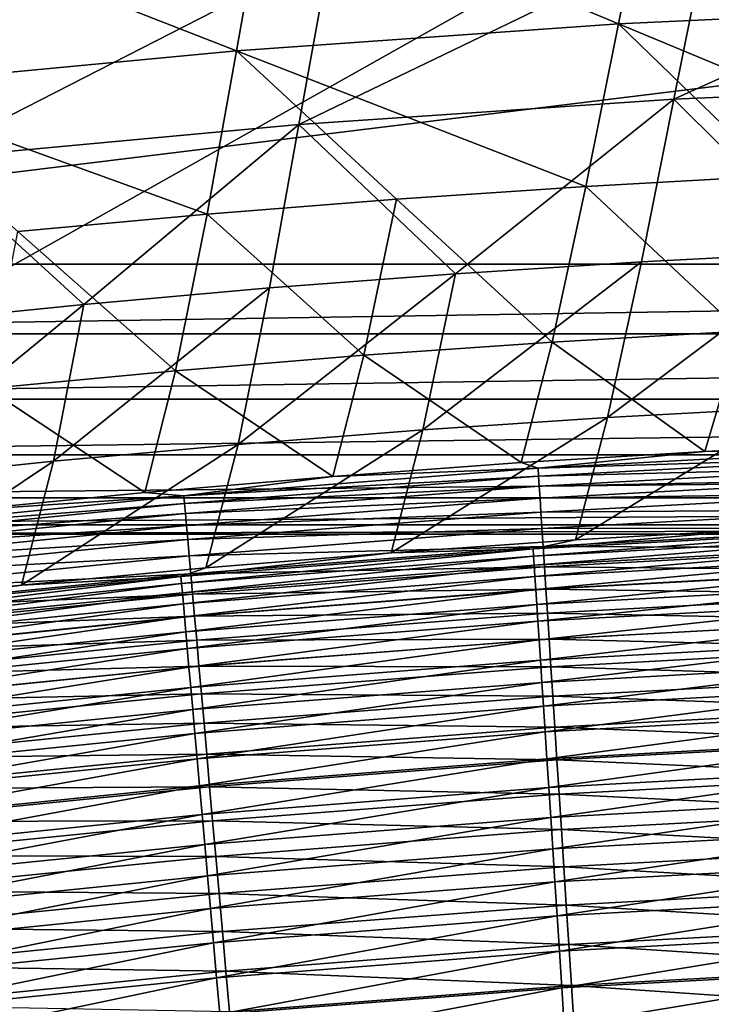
# Model space of a CAD drawing. Header units: metres. Extents: x 0 to 1400, y -1400 to 0.
# Tile 302 of 366: x 812 to 838, y -136 to -99. Entities that reach past the tile are written whole.
import ezdxf

# ---------------------------------------------------------------- set-up
doc = ezdxf.new("R2010")
doc.units = ezdxf.units.M

msp = doc.modelspace()

# ---------------------------------------------------------------- linework, layer by layer
at = {"layer": 'None'}
for points in [[(821.422302, -93.965294, -256.16391), (835.707336, -92.995537, -256.151703), (834.427734, -99.387321, -312.117767)], [(835.707336, -92.995537, -256.151703), (848.597961, -98.737732, -312.105896), (834.427734, -99.387321, -312.117767)], [(821.422302, -93.965294, -256.16391), (820.271362, -100.387978, -312.129456), (807.162109, -95.279083, -256.175842)], [(821.422302, -93.965294, -256.16391), (834.427734, -99.387321, -312.117767), (820.271362, -100.387978, -312.129456)], [(820.271362, -100.387978, -312.129456), (806.139832, -101.731453, -312.1409), (807.162109, -95.279083, -256.175842)], [(837.770447, -95.802605, -255.783234), (836.487122, -102.188072, -311.76825), (851.814026, -95.242218, -255.770767)], [(836.487122, -102.188072, -311.76825), (850.403198, -101.595322, -311.756378), (851.814026, -95.242218, -255.770767)], [(823.745605, -96.708725, -255.795364), (822.589233, -103.125397, -311.779846), (837.770447, -95.802605, -255.783234)], [(822.589233, -103.125397, -311.779846), (836.487122, -102.188072, -311.76825), (837.770447, -95.802605, -255.783234)], [(809.747559, -97.9524, -255.807129), (808.717896, -104.399185, -311.791107), (823.745605, -96.708725, -255.795364)], [(808.717896, -104.399185, -311.791107), (822.589233, -103.125397, -311.779846), (823.745605, -96.708725, -255.795364)], [(834.427734, -99.387321, -312.117767), (848.597961, -98.737732, -312.105896), (847.285217, -104.731667, -368.077606)], [(834.427734, -99.387321, -312.117767), (833.227356, -105.412666, -368.087524), (820.271362, -100.387978, -312.129456)], [(840.25531, -105.027962, -368.082581), (833.227356, -105.412666, -368.087524), (834.427734, -99.387321, -312.117767)], [(847.285217, -104.731667, -368.077606), (840.25531, -105.027962, -368.082581), (834.427734, -99.387321, -312.117767)], [(819.183044, -106.443222, -368.09729), (806.139832, -101.731453, -312.1409), (820.271362, -100.387978, -312.129456)], [(826.202759, -105.884758, -368.092438), (819.183044, -106.443222, -368.09729), (820.271362, -100.387978, -312.129456)], [(820.271362, -100.387978, -312.129456), (833.227356, -105.412666, -368.087524), (826.202759, -105.884758, -368.092438)], [(819.183044, -106.443222, -368.09729), (812.169434, -107.087036, -368.102081), (806.139832, -101.731453, -312.1409)], [(842.185059, -107.85218, -367.756226), (850.403198, -101.595322, -311.756378), (836.487122, -102.188072, -311.76825)], [(828.387756, -108.649124, -367.766022), (836.487122, -102.188072, -311.76825), (822.589233, -103.125397, -311.779846)], [(835.28418, -108.207748, -367.761169), (836.487122, -102.188072, -311.76825), (828.387756, -108.649124, -367.766022)], [(835.28418, -108.207748, -367.761169), (842.185059, -107.85218, -367.756226), (836.487122, -102.188072, -311.76825)], [(822.589233, -103.125397, -311.779846), (808.717896, -104.399185, -311.791107), (814.612427, -109.785255, -367.775604)], [(821.496826, -109.175293, -367.770844), (822.589233, -103.125397, -311.779846), (814.612427, -109.785255, -367.775604)], [(821.496826, -109.175293, -367.770844), (828.387756, -108.649124, -367.766022), (822.589233, -103.125397, -311.779846)], [(808.717896, -104.399185, -311.791107), (807.735596, -110.477997, -367.780304), (814.612427, -109.785255, -367.775604)], [(833.227356, -105.412666, -368.087524), (840.25531, -105.027962, -368.082581), (838.956543, -110.776886, -424.037811)], [(826.202759, -105.884758, -368.092438), (833.227356, -105.412666, -368.087524), (831.97406, -111.178688, -424.041107)], [(831.97406, -111.178688, -424.041107), (833.227356, -105.412666, -368.087524), (838.956543, -110.776886, -424.037811)], [(819.183044, -106.443222, -368.09729), (826.202759, -105.884758, -368.092438), (824.994873, -111.667366, -424.044342)], [(824.994873, -111.667366, -424.044342), (826.202759, -105.884758, -368.092438), (831.97406, -111.178688, -424.041107)], [(812.169434, -107.087036, -368.102081), (819.183044, -106.443222, -368.09729), (818.020508, -112.241913, -424.047577)], [(818.020508, -112.241913, -424.047577), (819.183044, -106.443222, -368.09729), (824.994873, -111.667366, -424.044342)], [(811.052246, -112.901299, -424.05072), (812.169434, -107.087036, -368.102081), (818.020508, -112.241913, -424.047577)], [(835.28418, -108.207748, -367.761169), (834.030212, -113.969002, -423.746521), (842.185059, -107.85218, -367.756226)], [(834.030212, -113.969002, -423.746521), (840.88623, -113.596268, -423.743256), (842.185059, -107.85218, -367.756226)], [(828.387756, -108.649124, -367.766022), (827.178528, -114.427063, -423.749756), (835.28418, -108.207748, -367.761169)], [(827.178528, -114.427063, -423.749756), (834.030212, -113.969002, -423.746521), (835.28418, -108.207748, -367.761169)], [(821.496826, -109.175293, -367.770844), (820.332275, -114.969452, -423.752991), (828.387756, -108.649124, -367.766022)], [(820.332275, -114.969452, -423.752991), (827.178528, -114.427063, -423.749756), (828.387756, -108.649124, -367.766022)], [(814.612427, -109.785255, -367.775604), (813.492432, -115.595161, -423.756195), (821.496826, -109.175293, -367.770844)], [(813.492432, -115.595161, -423.756195), (820.332275, -114.969452, -423.752991), (821.496826, -109.175293, -367.770844)], [(807.735596, -110.477997, -367.780304), (806.660217, -116.303177, -423.759369), (814.612427, -109.785255, -367.775604)], [(806.660217, -116.303177, -423.759369), (813.492432, -115.595161, -423.756195), (814.612427, -109.785255, -367.775604)], [(831.97406, -111.178688, -424.041107), (838.956543, -110.776886, -424.037811), (837.627258, -115.231415, -469.176697)], [(837.627258, -115.231415, -469.176697), (838.956543, -110.776886, -424.037811), (844.507813, -114.901627, -469.175873)], [(824.994873, -111.667366, -424.044342), (831.97406, -111.178688, -424.041107), (830.822388, -115.642654, -469.177063)], [(830.822388, -115.642654, -469.177063), (831.97406, -111.178688, -424.041107), (837.627258, -115.231415, -469.176697)], [(818.020508, -112.241913, -424.047577), (824.994873, -111.667366, -424.044342), (823.840942, -116.151688, -469.176971)], [(823.840942, -116.151688, -469.176971), (824.994873, -111.667366, -424.044342), (830.822388, -115.642654, -469.177063)], [(811.052246, -112.901299, -424.05072), (818.020508, -112.241913, -424.047577), (816.874939, -116.746742, -469.176422)], [(816.874939, -116.746742, -469.176422), (818.020508, -112.241913, -424.047577), (823.840942, -116.151688, -469.176971)], [(809.93396, -117.425499, -469.175415), (811.052246, -112.901299, -424.05072), (816.874939, -116.746742, -469.176422)], [(834.030212, -113.969002, -423.746521), (832.840149, -118.503632, -468.884918), (840.88623, -113.596268, -423.743256)], [(832.840149, -118.503632, -468.884918), (839.522766, -118.121513, -468.884491), (840.88623, -113.596268, -423.743256)], [(827.178528, -114.427063, -423.749756), (826.007507, -118.978569, -468.884949), (834.030212, -113.969002, -423.746521)], [(826.007507, -118.978569, -468.884949), (832.840149, -118.503632, -468.884918), (834.030212, -113.969002, -423.746521)], [(820.332275, -114.969452, -423.752991), (819.13562, -119.541382, -468.884552), (827.178528, -114.427063, -423.749756)], [(819.13562, -119.541382, -468.884552), (826.007507, -118.978569, -468.884949), (827.178528, -114.427063, -423.749756)], [(813.492432, -115.595161, -423.756195), (812.310181, -120.184166, -468.883759), (820.332275, -114.969452, -423.752991)], [(812.310181, -120.184166, -468.883759), (819.13562, -119.541382, -468.884552), (820.332275, -114.969452, -423.752991)], [(831.452332, -115.852798, -470.894226), (837.627258, -115.231415, -469.176697), (844.60022, -115.146683, -470.892548)], [(831.452332, -115.852798, -470.894226), (844.60022, -115.146683, -470.892548), (844.612, -115.436302, -472.614105)], [(837.627258, -115.231415, -469.176697), (844.507813, -114.901627, -469.175873), (844.60022, -115.146683, -470.892548)], [(831.452332, -115.852798, -470.894226), (830.822388, -115.642654, -469.177063), (837.627258, -115.231415, -469.176697)], [(844.612, -115.436302, -472.614105), (831.471069, -116.14212, -472.615753), (831.452332, -115.852798, -470.894226)], [(844.627014, -115.805267, -474.323456), (831.471069, -116.14212, -472.615753), (844.612, -115.436302, -472.614105)], [(806.660217, -116.303177, -423.759369), (805.531433, -120.904564, -468.882568), (813.492432, -115.595161, -423.756195)], [(805.531433, -120.904564, -468.882568), (812.310181, -120.184166, -468.883759), (813.492432, -115.595161, -423.756195)], [(818.327576, -116.867218, -470.894379), (823.840942, -116.151688, -469.176971), (831.452332, -115.852798, -470.894226)], [(831.471069, -116.14212, -472.615753), (818.327576, -116.867218, -470.894379), (831.452332, -115.852798, -470.894226)], [(823.840942, -116.151688, -469.176971), (830.822388, -115.642654, -469.177063), (831.452332, -115.852798, -470.894226)], [(831.471069, -116.14212, -472.615753), (844.627014, -115.805267, -474.323456), (831.494934, -116.510674, -474.325073)], [(831.494934, -116.510674, -474.325073), (844.627014, -115.805267, -474.323456), (844.645142, -116.252487, -476.016357)], [(818.327576, -116.867218, -470.894379), (816.874939, -116.746742, -469.176422), (823.840942, -116.151688, -469.176971)], [(818.327576, -116.867218, -470.894379), (831.471069, -116.14212, -472.615753), (818.353149, -117.156021, -472.615936)], [(818.353149, -117.156021, -472.615936), (831.471069, -116.14212, -472.615753), (831.494934, -116.510674, -474.325073)], [(844.645142, -116.252487, -476.016357), (831.523865, -116.957367, -476.017883), (831.494934, -116.510674, -474.325073)], [(844.666443, -116.776886, -477.688507), (831.523865, -116.957367, -476.017883), (844.645142, -116.252487, -476.016357)], [(831.494934, -116.510674, -474.325073), (818.385681, -117.523895, -474.325256), (818.353149, -117.156021, -472.615936)], [(831.523865, -116.957367, -476.017883), (818.385681, -117.523895, -474.325256), (831.494934, -116.510674, -474.325073)], [(805.234924, -118.181816, -470.892975), (809.93396, -117.425499, -469.175415), (818.327576, -116.867218, -470.894379)], [(805.234924, -118.181816, -470.892975), (818.327576, -116.867218, -470.894379), (818.353149, -117.156021, -472.615936)], [(809.93396, -117.425499, -469.175415), (816.874939, -116.746742, -469.176422), (818.327576, -116.867218, -470.894379)], [(831.523865, -116.957367, -476.017883), (818.42511, -117.969772, -476.018097), (818.385681, -117.523895, -474.325256)], [(831.557739, -117.481133, -477.690002), (818.42511, -117.969772, -476.018097), (831.523865, -116.957367, -476.017883)], [(844.666443, -116.776886, -477.688507), (831.557739, -117.481133, -477.690002), (831.523865, -116.957367, -476.017883)], [(844.690857, -117.377365, -479.335693), (831.557739, -117.481133, -477.690002), (844.666443, -116.776886, -477.688507)], [(818.353149, -117.156021, -472.615936), (805.26709, -118.469894, -472.614594), (805.234924, -118.181816, -470.892975)], [(818.385681, -117.523895, -474.325256), (805.26709, -118.469894, -472.614594), (818.353149, -117.156021, -472.615936)], [(844.690857, -117.377365, -479.335693), (831.596558, -118.080864, -479.337128), (831.557739, -117.481133, -477.690002)], [(844.718262, -118.052849, -480.953674), (831.596558, -118.080864, -479.337128), (844.690857, -117.377365, -479.335693)], [(818.385681, -117.523895, -474.325256), (805.308105, -118.836853, -474.323975), (805.26709, -118.469894, -472.614594)], [(818.42511, -117.969772, -476.018097), (805.308105, -118.836853, -474.323975), (818.385681, -117.523895, -474.325256)], [(831.557739, -117.481133, -477.690002), (818.471313, -118.492561, -477.690216), (818.42511, -117.969772, -476.018097)], [(831.596558, -118.080864, -479.337128), (818.471313, -118.492561, -477.690216), (831.557739, -117.481133, -477.690002)], [(818.42511, -117.969772, -476.018097), (805.357788, -119.281631, -476.016907), (805.308105, -118.836853, -474.323975)], [(818.471313, -118.492561, -477.690216), (805.357788, -119.281631, -476.016907), (818.42511, -117.969772, -476.018097)], [(818.471313, -118.492561, -477.690216), (831.596558, -118.080864, -479.337128), (818.524231, -119.091179, -479.337341)], [(818.524231, -119.091179, -479.337341), (831.596558, -118.080864, -479.337128), (831.640198, -118.755493, -480.955048)], [(844.345459, -118.129211, -470.464417), (839.522766, -118.121513, -468.884491), (831.269165, -118.840469, -470.465942)], [(839.522766, -118.121513, -468.884491), (832.840149, -118.503632, -468.884918), (831.269165, -118.840469, -470.465942)], [(844.345459, -118.129211, -470.464417), (831.269165, -118.840469, -470.465942), (831.286621, -119.106911, -472.051605)], [(844.345459, -118.129211, -470.464417), (831.286621, -119.106911, -472.051605), (844.356506, -118.395935, -472.05011)], [(831.596558, -118.080864, -479.337128), (844.718262, -118.052849, -480.953674), (831.640198, -118.755493, -480.955048)], [(831.640198, -118.755493, -480.955048), (844.718262, -118.052849, -480.953674), (844.748657, -118.802246, -482.538177)], [(805.357788, -119.281631, -476.016907), (818.471313, -118.492561, -477.690216), (805.416077, -119.803131, -477.689087)], [(805.416077, -119.803131, -477.689087), (818.471313, -118.492561, -477.690216), (818.524231, -119.091179, -479.337341)], [(831.269165, -118.840469, -470.465942), (832.840149, -118.503632, -468.884918), (826.007507, -118.978569, -468.884949)], [(844.356506, -118.395935, -472.05011), (831.286621, -119.106911, -472.051605), (831.308777, -119.446335, -473.626007)], [(844.356506, -118.395935, -472.05011), (831.308777, -119.446335, -473.626007), (844.370544, -118.735748, -473.624573)], [(831.269165, -118.840469, -470.465942), (826.007507, -118.978569, -468.884949), (818.215576, -119.858162, -470.466034)], [(831.269165, -118.840469, -470.465942), (818.215576, -119.858162, -470.466034), (818.239258, -120.124123, -472.051727)], [(831.286621, -119.106911, -472.051605), (831.269165, -118.840469, -470.465942), (818.239258, -120.124123, -472.051727)], [(818.58374, -119.764549, -480.955261), (818.524231, -119.091179, -479.337341), (831.640198, -118.755493, -480.955048)], [(818.58374, -119.764549, -480.955261), (831.640198, -118.755493, -480.955048), (831.688599, -119.503937, -482.53949)], [(844.370544, -118.735748, -473.624573), (831.308777, -119.446335, -473.626007), (831.335693, -119.857735, -475.185242)], [(844.370544, -118.735748, -473.624573), (831.335693, -119.857735, -475.185242), (844.387573, -119.147636, -475.183838)], [(831.688599, -119.503937, -482.53949), (831.640198, -118.755493, -480.955048), (844.748657, -118.802246, -482.538177)], [(844.748657, -118.802246, -482.538177), (844.781982, -119.624283, -484.085205), (831.688599, -119.503937, -482.53949)], [(805.482727, -120.400291, -479.336304), (805.416077, -119.803131, -477.689087), (818.524231, -119.091179, -479.337341)], [(818.524231, -119.091179, -479.337341), (818.58374, -119.764549, -480.955261), (805.482727, -120.400291, -479.336304)], [(826.007507, -118.978569, -468.884949), (819.13562, -119.541382, -468.884552), (818.215576, -119.858162, -470.466034)], [(818.239258, -120.124123, -472.051727), (818.26947, -120.462921, -473.626129), (831.286621, -119.106911, -472.051605)], [(831.286621, -119.106911, -472.051605), (818.26947, -120.462921, -473.626129), (831.308777, -119.446335, -473.626007)], [(844.387573, -119.147636, -475.183838), (831.335693, -119.857735, -475.185242), (831.367249, -120.340118, -476.725372)], [(844.387573, -119.147636, -475.183838), (831.367249, -120.340118, -476.725372), (844.407471, -119.630615, -476.72403)], [(818.215576, -119.858162, -470.466034), (819.13562, -119.541382, -468.884552), (812.310181, -120.184166, -468.883759)], [(831.308777, -119.446335, -473.626007), (818.26947, -120.462921, -473.626129), (818.30603, -120.873558, -475.185394)], [(831.308777, -119.446335, -473.626007), (818.30603, -120.873558, -475.185394), (831.335693, -119.857735, -475.185242)], [(818.649719, -120.511589, -482.539703), (818.58374, -119.764549, -480.955261), (831.688599, -119.503937, -482.53949)], [(831.688599, -119.503937, -482.53949), (831.741699, -120.324905, -484.086456), (818.649719, -120.511589, -482.539703)], [(844.781982, -119.624283, -484.085205), (831.741699, -120.324905, -484.086456), (831.688599, -119.503937, -482.53949)], [(818.215576, -119.858162, -470.466034), (812.310181, -120.184166, -468.883759), (805.193604, -121.174225, -470.464691)], [(818.215576, -119.858162, -470.466034), (805.193604, -121.174225, -470.464691), (805.22345, -121.439514, -472.050446)], [(818.239258, -120.124123, -472.051727), (818.215576, -119.858162, -470.466034), (805.22345, -121.439514, -472.050446)], [(818.58374, -119.764549, -480.955261), (805.557739, -121.072021, -480.954315), (805.482727, -120.400291, -479.336304)], [(805.557739, -121.072021, -480.954315), (818.58374, -119.764549, -480.955261), (818.649719, -120.511589, -482.539703)], [(831.335693, -119.857735, -475.185242), (818.30603, -120.873558, -475.185394), (818.348938, -121.355042, -476.725525)], [(831.335693, -119.857735, -475.185242), (818.348938, -121.355042, -476.725525), (831.367249, -120.340118, -476.725372)], [(844.407471, -119.630615, -476.72403), (831.367249, -120.340118, -476.725372), (831.403381, -120.892471, -478.242523)], [(844.407471, -119.630615, -476.72403), (831.403381, -120.892471, -478.242523), (844.430359, -120.18367, -478.241211)], [(831.741699, -120.324905, -484.086456), (844.781982, -119.624283, -484.085205), (844.818176, -120.516853, -485.591736)], [(812.310181, -120.184166, -468.883759), (805.531433, -120.904564, -468.882568), (805.193604, -121.174225, -470.464691)], [(805.22345, -121.439514, -472.050446), (805.261414, -121.777466, -473.624939), (818.239258, -120.124123, -472.051727)], [(805.261414, -121.777466, -473.624939), (818.26947, -120.462921, -473.626129), (818.239258, -120.124123, -472.051727)], [(831.741699, -120.324905, -484.086456), (818.722107, -121.331009, -484.08667), (818.649719, -120.511589, -482.539703)], [(818.722107, -121.331009, -484.08667), (831.741699, -120.324905, -484.086456), (831.799316, -121.216316, -485.592896)], [(844.430359, -120.18367, -478.241211), (831.403381, -120.892471, -478.242523), (831.44397, -121.513817, -479.732758)], [(844.430359, -120.18367, -478.241211), (831.44397, -121.513817, -479.732758), (844.455994, -120.805809, -479.731506)], [(831.799316, -121.216316, -485.592896), (831.741699, -120.324905, -484.086456), (844.818176, -120.516853, -485.591736)], [(818.26947, -120.462921, -473.626129), (805.261414, -121.777466, -473.624939), (805.307434, -122.187088, -475.184265)], [(818.26947, -120.462921, -473.626129), (805.307434, -122.187088, -475.184265), (818.30603, -120.873558, -475.185394)], [(805.640991, -121.817238, -482.538818), (805.557739, -121.072021, -480.954315), (818.649719, -120.511589, -482.539703)], [(818.649719, -120.511589, -482.539703), (818.722107, -121.331009, -484.08667), (805.640991, -121.817238, -482.538818)], [(831.367249, -120.340118, -476.725372), (818.348938, -121.355042, -476.725525), (818.39801, -121.906364, -478.242706)], [(831.367249, -120.340118, -476.725372), (818.39801, -121.906364, -478.242706), (831.403381, -120.892471, -478.242523)], [(844.818176, -120.516853, -485.591736), (844.857178, -121.477684, -487.054932), (831.799316, -121.216316, -485.592896)], [(818.30603, -120.873558, -475.185394), (805.307434, -122.187088, -475.184265), (805.361389, -122.667374, -476.724487)], [(818.30603, -120.873558, -475.185394), (805.361389, -122.667374, -476.724487), (818.348938, -121.355042, -476.725525)], [(831.403381, -120.892471, -478.242523), (818.39801, -121.906364, -478.242706), (818.453247, -122.526535, -479.732941)], [(831.403381, -120.892471, -478.242523), (818.453247, -122.526535, -479.732941), (831.44397, -121.513817, -479.732758)], [(844.455994, -120.805809, -479.731506), (831.44397, -121.513817, -479.732758), (831.489075, -122.203148, -481.192169)], [(844.455994, -120.805809, -479.731506), (831.489075, -122.203148, -481.192169), (844.484497, -121.496025, -481.190979)], [(818.348938, -121.355042, -476.725525), (805.361389, -122.667374, -476.724487), (805.423218, -123.217339, -478.24173)], [(818.348938, -121.355042, -476.725525), (805.423218, -123.217339, -478.24173), (818.39801, -121.906364, -478.242706)], [(818.722107, -121.331009, -484.08667), (805.732239, -122.634674, -484.085876), (805.640991, -121.817238, -482.538818)], [(805.732239, -122.634674, -484.085876), (818.722107, -121.331009, -484.08667), (818.80072, -122.220741, -485.59314)], [(818.80072, -122.220741, -485.59314), (818.722107, -121.331009, -484.08667), (831.799316, -121.216316, -485.592896)], [(831.799316, -121.216316, -485.592896), (831.861328, -122.17588, -487.05603), (818.80072, -122.220741, -485.59314)], [(844.857178, -121.477684, -487.054932), (831.861328, -122.17588, -487.05603), (831.799316, -121.216316, -485.592896)], [(831.44397, -121.513817, -479.732758), (818.453247, -122.526535, -479.732941), (818.514526, -123.214561, -481.192352)], [(831.44397, -121.513817, -479.732758), (818.514526, -123.214561, -481.192352), (831.489075, -122.203148, -481.192169)], [(844.484497, -121.496025, -481.190979), (831.489075, -122.203148, -481.192169), (831.538452, -122.959274, -482.617035)], [(844.484497, -121.496025, -481.190979), (831.538452, -122.959274, -482.617035), (844.515747, -122.253151, -482.615906)], [(831.861328, -122.17588, -487.05603), (844.857178, -121.477684, -487.054932), (844.898804, -122.504478, -488.472015)], [(818.39801, -121.906364, -478.242706), (805.423218, -123.217339, -478.24173), (805.492676, -123.835991, -479.732025)], [(818.39801, -121.906364, -478.242706), (805.492676, -123.835991, -479.732025), (818.453247, -122.526535, -479.732941)], [(805.831299, -123.522247, -485.592407), (805.732239, -122.634674, -484.085876), (818.80072, -122.220741, -485.59314)], [(818.80072, -122.220741, -485.59314), (818.885315, -123.178497, -487.056274), (805.831299, -123.522247, -485.592407)], [(831.489075, -122.203148, -481.192169), (818.514526, -123.214561, -481.192352), (818.581726, -123.969254, -482.617249)], [(831.489075, -122.203148, -481.192169), (818.581726, -123.969254, -482.617249), (831.538452, -122.959274, -482.617035)], [(831.861328, -122.17588, -487.05603), (818.885315, -123.178497, -487.056274), (818.80072, -122.220741, -485.59314)], [(818.885315, -123.178497, -487.056274), (831.861328, -122.17588, -487.05603), (831.927673, -123.201309, -488.473053)], [(844.515747, -122.253151, -482.615906), (831.538452, -122.959274, -482.617035), (831.592102, -123.780289, -484.004608)], [(844.515747, -122.253151, -482.615906), (831.592102, -123.780289, -484.004608), (844.549683, -123.075249, -484.00354)], [(831.927673, -123.201309, -488.473053), (831.861328, -122.17588, -487.05603), (844.898804, -122.504478, -488.472015)], [(844.898804, -122.504478, -488.472015), (844.942993, -123.594948, -489.84021), (831.927673, -123.201309, -488.473053)], [(818.453247, -122.526535, -479.732941), (805.492676, -123.835991, -479.732025), (805.569763, -124.522331, -481.191528)], [(818.453247, -122.526535, -479.732941), (805.569763, -124.522331, -481.191528), (818.514526, -123.214561, -481.192352)], [(818.514526, -123.214561, -481.192352), (805.569763, -124.522331, -481.191528), (805.654297, -125.275185, -482.616486)], [(818.514526, -123.214561, -481.192352), (805.654297, -125.275185, -482.616486), (818.581726, -123.969254, -482.617249)], [(818.885315, -123.178497, -487.056274), (805.937988, -124.477684, -487.055603), (805.831299, -123.522247, -485.592407)], [(805.937988, -124.477684, -487.055603), (818.885315, -123.178497, -487.056274), (818.975708, -124.201988, -488.473297)], [(831.538452, -122.959274, -482.617035), (818.581726, -123.969254, -482.617249), (818.654663, -124.788712, -484.004791)], [(831.538452, -122.959274, -482.617035), (818.654663, -124.788712, -484.004791), (831.592102, -123.780289, -484.004608)], [(818.975708, -124.201988, -488.473297), (818.885315, -123.178497, -487.056274), (831.927673, -123.201309, -488.473053)], [(831.927673, -123.201309, -488.473053), (831.998047, -124.290321, -489.841187), (818.975708, -124.201988, -488.473297)], [(844.549683, -123.075249, -484.00354), (831.592102, -123.780289, -484.004608), (831.649841, -124.664078, -485.352264)], [(844.549683, -123.075249, -484.00354), (831.649841, -124.664078, -485.352264), (844.586182, -123.960213, -485.351257)], [(844.942993, -123.594948, -489.84021), (831.998047, -124.290321, -489.841187), (831.927673, -123.201309, -488.473053)], [(831.998047, -124.290321, -489.841187), (844.942993, -123.594948, -489.84021), (844.989746, -124.746788, -491.156708)], [(818.581726, -123.969254, -482.617249), (805.654297, -125.275185, -482.616486), (805.746155, -126.092644, -484.00412)], [(818.581726, -123.969254, -482.617249), (805.746155, -126.092644, -484.00412), (818.654663, -124.788712, -484.004791)], [(831.592102, -123.780289, -484.004608), (818.654663, -124.788712, -484.004791), (818.733154, -125.670815, -485.352478)], [(831.592102, -123.780289, -484.004608), (818.733154, -125.670815, -485.352478), (831.649841, -124.664078, -485.352264)], [(844.586182, -123.960213, -485.351257), (831.649841, -124.664078, -485.352264), (831.711548, -125.608528, -486.657471)], [(844.586182, -123.960213, -485.351257), (831.711548, -125.608528, -486.657471), (844.625183, -124.905937, -486.656525)], [(806.051941, -125.498695, -488.472687), (805.937988, -124.477684, -487.055603), (818.975708, -124.201988, -488.473297)], [(818.975708, -124.201988, -488.473297), (819.071716, -125.288933, -489.8414), (806.051941, -125.498695, -488.472687)], [(831.998047, -124.290321, -489.841187), (819.071716, -125.288933, -489.8414), (818.975708, -124.201988, -488.473297)], [(832.072388, -125.440628, -491.157593), (819.071716, -125.288933, -489.8414), (831.998047, -124.290321, -489.841187)], [(844.989746, -124.746788, -491.156708), (832.072388, -125.440628, -491.157593), (831.998047, -124.290321, -489.841187)], [(831.649841, -124.664078, -485.352264), (818.733154, -125.670815, -485.352478), (818.817078, -126.613472, -486.657684)], [(831.649841, -124.664078, -485.352264), (818.817078, -126.613472, -486.657684), (831.711548, -125.608528, -486.657471)], [(818.654663, -124.788712, -484.004791), (805.746155, -126.092644, -484.00412), (805.844971, -126.972603, -485.351868)], [(818.654663, -124.788712, -484.004791), (805.844971, -126.972603, -485.351868), (818.733154, -125.670815, -485.352478)], [(844.625183, -124.905937, -486.656525), (831.711548, -125.608528, -486.657471), (831.7771, -126.611549, -487.917603)], [(844.625183, -124.905937, -486.656525), (831.7771, -126.611549, -487.917603), (844.666626, -125.910316, -487.916718)], [(845.038818, -125.957726, -492.418701), (832.072388, -125.440628, -491.157593), (844.989746, -124.746788, -491.156708)], [(819.071716, -125.288933, -489.8414), (806.173035, -126.583023, -489.840881), (806.051941, -125.498695, -488.472687)], [(806.173035, -126.583023, -489.840881), (819.071716, -125.288933, -489.8414), (819.173157, -126.437057, -491.157837)], [(819.173157, -126.437057, -491.157837), (819.071716, -125.288933, -489.8414), (832.072388, -125.440628, -491.157593)], [(818.733154, -125.670815, -485.352478), (805.844971, -126.972603, -485.351868), (805.950562, -127.912964, -486.657104)], [(818.733154, -125.670815, -485.352478), (805.950562, -127.912964, -486.657104), (818.817078, -126.613472, -486.657684)], [(831.711548, -125.608528, -486.657471), (818.817078, -126.613472, -486.657684), (818.906128, -127.614571, -487.917816)], [(831.711548, -125.608528, -486.657471), (818.906128, -127.614571, -487.917816), (831.7771, -126.611549, -487.917603)], [(819.173157, -126.437057, -491.157837), (832.072388, -125.440628, -491.157593), (832.150574, -126.649933, -492.419525)], [(832.072388, -125.440628, -491.157593), (845.038818, -125.957726, -492.418701), (832.150574, -126.649933, -492.419525)], [(844.666626, -125.910316, -487.916718), (831.7771, -126.611549, -487.917603), (831.846313, -127.671021, -489.130157)], [(844.666626, -125.910316, -487.916718), (831.846313, -127.671021, -489.130157), (844.710388, -126.971222, -489.129333)], [(832.150574, -126.649933, -492.419525), (845.038818, -125.957726, -492.418701), (845.09021, -127.225464, -493.623413)], [(806.300842, -127.728371, -491.157379), (806.173035, -126.583023, -489.840881), (819.173157, -126.437057, -491.157837)], [(806.300842, -127.728371, -491.157379), (819.173157, -126.437057, -491.157837), (819.279724, -127.644073, -492.419739)], [(819.173157, -126.437057, -491.157837), (832.150574, -126.649933, -492.419525), (819.279724, -127.644073, -492.419739)], [(818.817078, -126.613472, -486.657684), (805.950562, -127.912964, -486.657104), (806.062683, -128.911636, -487.917328)], [(818.817078, -126.613472, -486.657684), (806.062683, -128.911636, -487.917328), (818.906128, -127.614571, -487.917816)], [(831.7771, -126.611549, -487.917603), (818.906128, -127.614571, -487.917816), (819.000244, -128.672028, -489.130341)], [(831.7771, -126.611549, -487.917603), (819.000244, -128.672028, -489.130341), (831.846313, -127.671021, -489.130157)], [(819.279724, -127.644073, -492.419739), (832.150574, -126.649933, -492.419525), (832.232422, -127.915962, -493.624176)], [(832.150574, -126.649933, -492.419525), (845.09021, -127.225464, -493.623413), (832.232422, -127.915962, -493.624176)], [(844.710388, -126.971222, -489.129333), (831.846313, -127.671021, -489.130157), (831.919067, -128.784836, -490.29248)], [(831.919067, -128.784836, -490.29248), (844.756348, -128.086563, -490.291718), (844.710388, -126.971222, -489.129333)], [(832.232422, -127.915962, -493.624176), (845.09021, -127.225464, -493.623413), (845.143799, -128.547592, -494.768158)], [(818.906128, -127.614571, -487.917816), (806.062683, -128.911636, -487.917328), (806.181091, -129.966522, -489.129913)], [(818.906128, -127.614571, -487.917816), (806.181091, -129.966522, -489.129913), (819.000244, -128.672028, -489.130341)], [(806.300842, -127.728371, -491.157379), (819.279724, -127.644073, -492.419739), (806.435242, -128.93248, -492.419342)], [(806.435242, -128.93248, -492.419342), (819.279724, -127.644073, -492.419739), (819.391357, -128.9077, -493.62439)], [(831.846313, -127.671021, -489.130157), (819.000244, -128.672028, -489.130341), (819.099182, -129.783707, -490.292694)], [(831.846313, -127.671021, -489.130157), (819.099182, -129.783707, -490.292694), (831.919067, -128.784836, -490.29248)], [(819.279724, -127.644073, -492.419739), (832.232422, -127.915962, -493.624176), (819.391357, -128.9077, -493.62439)], [(819.391357, -128.9077, -493.62439), (832.232422, -127.915962, -493.624176), (832.317749, -129.236298, -494.76886)], [(832.232422, -127.915962, -493.624176), (845.143799, -128.547592, -494.768158), (832.317749, -129.236298, -494.76886)], [(831.995239, -129.950912, -491.402069), (844.756348, -128.086563, -490.291718), (831.919067, -128.784836, -490.29248)], [(831.995239, -129.950912, -491.402069), (844.804504, -129.254227, -491.401367), (844.756348, -128.086563, -490.291718)], [(819.000244, -128.672028, -489.130341), (806.181091, -129.966522, -489.129913), (806.305664, -131.075516, -490.292328)], [(819.000244, -128.672028, -489.130341), (806.305664, -131.075516, -490.292328), (819.099182, -129.783707, -490.292694)], [(832.317749, -129.236298, -494.76886), (845.143799, -128.547592, -494.768158), (845.199463, -129.921234, -495.85083)], [(819.391357, -128.9077, -493.62439), (806.575989, -130.193054, -493.624054), (806.435242, -128.93248, -492.419342)], [(819.507751, -130.225525, -494.769073), (806.575989, -130.193054, -493.624054), (819.391357, -128.9077, -493.62439)], [(831.919067, -128.784836, -490.29248), (819.099182, -129.783707, -490.292694), (819.202759, -130.94754, -491.402252)], [(819.202759, -130.94754, -491.402252), (831.995239, -129.950912, -491.402069), (831.919067, -128.784836, -490.29248)], [(832.317749, -129.236298, -494.76886), (819.507751, -130.225525, -494.769073), (819.391357, -128.9077, -493.62439)], [(832.406372, -130.608063, -495.85144), (819.507751, -130.225525, -494.769073), (832.317749, -129.236298, -494.76886)], [(832.074646, -131.166992, -492.456421), (844.804504, -129.254227, -491.401367), (831.995239, -129.950912, -491.402069)], [(832.074646, -131.166992, -492.456421), (844.854736, -130.47197, -492.45578), (844.804504, -129.254227, -491.401367)], [(845.199463, -129.921234, -495.85083), (832.406372, -130.608063, -495.85144), (832.317749, -129.236298, -494.76886)], [(819.099182, -129.783707, -490.292694), (806.305664, -131.075516, -490.292328), (806.435974, -132.236511, -491.401947)], [(819.099182, -129.783707, -490.292694), (806.435974, -132.236511, -491.401947), (819.202759, -130.94754, -491.402252)], [(819.31073, -132.161301, -492.456604), (831.995239, -129.950912, -491.402069), (819.202759, -130.94754, -491.402252)], [(819.31073, -132.161301, -492.456604), (832.074646, -131.166992, -492.456421), (831.995239, -129.950912, -491.402069)], [(845.257141, -131.343369, -496.869385), (832.406372, -130.608063, -495.85144), (845.199463, -129.921234, -495.85083)], [(806.575989, -130.193054, -493.624054), (819.507751, -130.225525, -494.769073), (806.722717, -131.50769, -494.768768)], [(806.722717, -131.50769, -494.768768), (819.507751, -130.225525, -494.769073), (819.628662, -131.594681, -495.851654)], [(819.507751, -130.225525, -494.769073), (832.406372, -130.608063, -495.85144), (819.628662, -131.594681, -495.851654)], [(832.157166, -132.43045, -493.453552), (844.854736, -130.47197, -492.45578), (832.074646, -131.166992, -492.456421)], [(844.854736, -130.47197, -492.45578), (832.157166, -132.43045, -493.453552), (844.90686, -131.737167, -493.453003)], [(819.628662, -131.594681, -495.851654), (832.406372, -130.608063, -495.85144), (832.498169, -132.028259, -496.869934)], [(832.406372, -130.608063, -495.85144), (845.257141, -131.343369, -496.869385), (832.498169, -132.028259, -496.869934)], [(819.202759, -130.94754, -491.402252), (806.435974, -132.236511, -491.401947), (806.571899, -133.447327, -492.456329)], [(806.571899, -133.447327, -492.456329), (819.31073, -132.161301, -492.456604), (819.202759, -130.94754, -491.402252)], [(819.422974, -133.422333, -493.453735), (832.074646, -131.166992, -492.456421), (819.31073, -132.161301, -492.456604)], [(819.422974, -133.422333, -493.453735), (832.157166, -132.43045, -493.453552), (832.074646, -131.166992, -492.456421)], [(806.722717, -131.50769, -494.768768), (819.628662, -131.594681, -495.851654), (806.875122, -132.87355, -495.85141)], [(806.875122, -132.87355, -495.85141), (819.628662, -131.594681, -495.851654), (819.753784, -133.012161, -496.870148)], [(819.628662, -131.594681, -495.851654), (832.498169, -132.028259, -496.869934), (819.753784, -133.012161, -496.870148)], [(832.498169, -132.028259, -496.869934), (845.257141, -131.343369, -496.869385), (845.316589, -132.811005, -497.821838)], [(844.90686, -131.737167, -493.453003), (832.157166, -132.43045, -493.453552), (832.242615, -133.73851, -494.391663)], [(832.242615, -133.73851, -494.391663), (844.960876, -133.047043, -494.391174), (844.90686, -131.737167, -493.453003)], [(806.713135, -134.705307, -493.453522), (819.31073, -132.161301, -492.456604), (806.571899, -133.447327, -492.456329)], [(806.713135, -134.705307, -493.453522), (819.422974, -133.422333, -493.453735), (819.31073, -132.161301, -492.456604)], [(819.753784, -133.012161, -496.870148), (832.498169, -132.028259, -496.869934), (832.592896, -133.493896, -497.822327)], [(832.498169, -132.028259, -496.869934), (845.316589, -132.811005, -497.821838), (832.592896, -133.493896, -497.822327)], [(819.539124, -134.727875, -494.391846), (832.157166, -132.43045, -493.453552), (819.422974, -133.422333, -493.453735)], [(832.157166, -132.43045, -493.453552), (819.539124, -134.727875, -494.391846), (832.242615, -133.73851, -494.391663)], [(806.875122, -132.87355, -495.85141), (819.753784, -133.012161, -496.870148), (807.032959, -134.287628, -496.869934)], [(807.032959, -134.287628, -496.869934), (819.753784, -133.012161, -496.870148), (819.882996, -134.475006, -497.82251)], [(819.753784, -133.012161, -496.870148), (832.592896, -133.493896, -497.822327), (819.882996, -134.475006, -497.82251)], [(832.33075, -135.088425, -495.26889), (844.960876, -133.047043, -494.391174), (832.242615, -133.73851, -494.391663)], [(844.960876, -133.047043, -494.391174), (832.33075, -135.088425, -495.26889), (845.016602, -134.398819, -495.268433)], [(832.592896, -133.493896, -497.822327), (845.316589, -132.811005, -497.821838), (845.377808, -134.321136, -498.706177)], [(806.859375, -136.007706, -494.391663), (819.422974, -133.422333, -493.453735), (806.713135, -134.705307, -493.453522)], [(806.859375, -136.007706, -494.391663), (819.539124, -134.727875, -494.391846), (819.422974, -133.422333, -493.453735)], [(832.242615, -133.73851, -494.391663), (819.539124, -134.727875, -494.391846), (819.658997, -136.075195, -495.269073)], [(819.658997, -136.075195, -495.269073), (832.33075, -135.088425, -495.26889), (832.242615, -133.73851, -494.391663)], [(819.882996, -134.475006, -497.82251), (832.592896, -133.493896, -497.822327), (832.690308, -135.001953, -498.706604)], [(832.592896, -133.493896, -497.822327), (845.377808, -134.321136, -498.706177), (832.690308, -135.001953, -498.706604)], [(819.882996, -134.475006, -497.82251), (807.195862, -135.746948, -497.822357), (807.032959, -134.287628, -496.869934)], [(820.015869, -135.980179, -498.706757), (807.195862, -135.746948, -497.822357), (819.882996, -134.475006, -497.82251)], [(832.690308, -135.001953, -498.706604), (820.015869, -135.980179, -498.706757), (819.882996, -134.475006, -497.82251)], [(845.016602, -134.398819, -495.268433), (832.33075, -135.088425, -495.26889), (832.421448, -136.477417, -496.083374)], [(845.016602, -134.398819, -495.268433), (832.421448, -136.477417, -496.083374), (845.073914, -135.789734, -496.082947)], [(832.690308, -135.001953, -498.706604), (845.377808, -134.321136, -498.706177), (845.440552, -135.870743, -499.520355)], [(807.010254, -137.351746, -495.268921), (819.539124, -134.727875, -494.391846), (806.859375, -136.007706, -494.391663)], [(819.539124, -134.727875, -494.391846), (807.010254, -137.351746, -495.268921), (819.658997, -136.075195, -495.269073)], [(819.782349, -137.461517, -496.083527), (832.33075, -135.088425, -495.26889), (819.658997, -136.075195, -495.269073)], [(832.33075, -135.088425, -495.26889), (819.782349, -137.461517, -496.083527), (832.421448, -136.477417, -496.083374)], [(832.790283, -136.549438, -499.520721), (820.015869, -135.980179, -498.706757), (832.690308, -135.001953, -498.706604)], [(845.440552, -135.870743, -499.520355), (832.790283, -136.549438, -499.520721), (832.690308, -135.001953, -498.706604)]]:
    msp.add_3dface(points, dxfattribs=at)
at = {"layer": 'None012'}
for points in [[(809.76001, -59.789387, 4.4), (784.26001, -108.289383, 4.4), (832.76001, -59.789387, 4.4)], [(784.26001, -108.289383, 4.4), (878.76001, -70.789383, 4.4), (832.76001, -59.789387, 4.4)], [(878.76001, -70.789383, 4.4), (784.26001, -108.289383, 4.4), (794.26001, -118.289383, 4.4)], [(794.26001, -118.289383, 4.4), (938.26001, -118.289383, 4.4), (878.76001, -70.789383, 4.4)], [(948.26001, -108.289383, -6.6), (784.26001, -108.289383, -6.6), (946.26001, -88.436142, -6.599677)], [(784.26001, -108.289383, -6.6), (786.26001, -88.436142, -6.599677), (946.26001, -88.436142, -6.599677)], [(784.600769, -110.877579, -6.6), (784.26001, -108.289383, -6.6), (948.26001, -108.289383, -6.6)], [(947.91925, -110.877579, -6.6), (784.600769, -110.877579, -6.6), (948.26001, -108.289383, -6.6)], [(785.599731, -113.289383, -6.6), (784.600769, -110.877579, -6.6), (947.91925, -110.877579, -6.6)], [(946.920227, -113.289383, -6.6), (785.599731, -113.289383, -6.6), (947.91925, -110.877579, -6.6)], [(787.188904, -115.360451, -6.6), (785.599731, -113.289383, -6.6), (946.920227, -113.289383, -6.6)], [(945.331055, -115.360451, -6.6), (787.188904, -115.360451, -6.6), (946.920227, -113.289383, -6.6)], [(789.26001, -116.949638, -6.6), (787.188904, -115.360451, -6.6), (945.331055, -115.360451, -6.6)], [(943.26001, -116.949638, -6.6), (789.26001, -116.949638, -6.6), (945.331055, -115.360451, -6.6)], [(791.671814, -117.948647, -6.6), (789.26001, -116.949638, -6.6), (943.26001, -116.949638, -6.6)], [(940.848206, -117.948647, -6.6), (791.671814, -117.948647, -6.6), (943.26001, -116.949638, -6.6)], [(794.26001, -118.289383, -6.6), (791.671814, -117.948647, -6.6), (940.848206, -117.948647, -6.6)], [(938.26001, -118.289383, -6.6), (794.26001, -118.289383, -6.6), (940.848206, -117.948647, -6.6)], [(794.26001, -118.289383, 4.4), (794.26001, -118.289383, -6.6), (938.26001, -118.289383, 4.4)], [(794.26001, -118.289383, -6.6), (938.26001, -118.289383, -6.6), (938.26001, -118.289383, 4.4)]]:
    msp.add_3dface(points, dxfattribs=at)

doc.saveas('drawing.dxf')
